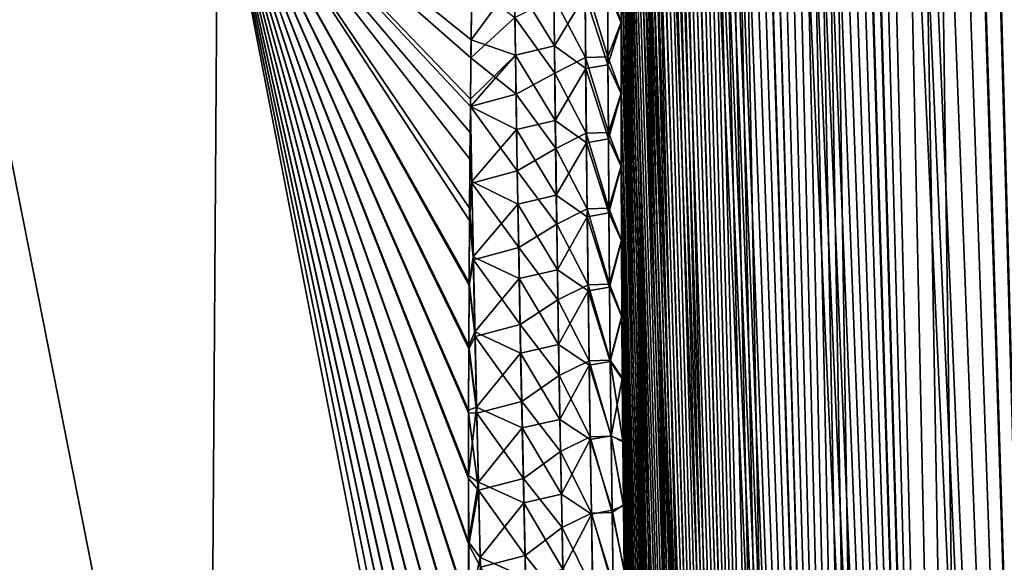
# Model space of a CAD drawing. Header units: metres. Extents: x -109 to 109, y -505 to 40.
# Tile 273 of 331: x 88 to 93.09, y -83.64 to -80.83. Entities that reach past the tile are written whole.
import ezdxf

# ---------------------------------------------------------------- set-up
doc = ezdxf.new("R2010")
doc.units = ezdxf.units.M
doc.layers.add('solid_K244224000C74', color=7, linetype='CONTINUOUS')

msp = doc.modelspace()

# ---------------------------------------------------------------- linework, layer by layer
at = {"layer": 'solid_K244224000C74'}
for points in [[(93.687553, -102.819359, -10.722473), (92.727654, -68.240898, -9.957873), (92.850319, -68.195557, -9.731326)], [(94.380264, -102.819321, 9.522743), (92.856941, -68.193947, 9.719368), (92.734947, -68.23732, 9.944122)], [(93.687553, -102.819359, -10.722473), (92.850319, -68.195557, -9.731326), (92.975037, -68.180695, -9.510736)], [(94.380264, -102.819321, 9.522743), (92.981041, -68.180748, 9.500344), (92.856941, -68.193947, 9.719368)], [(93.687553, -102.819359, -10.722473), (92.975037, -68.180695, -9.510736), (93.103722, -68.195732, -9.292484)], [(94.380264, -102.819321, 9.522743), (93.109276, -68.197083, 9.283277), (92.981041, -68.180748, 9.500344)], [(93.687553, -102.819359, -10.722473), (92.605217, -68.319817, -10.194491), (92.727654, -68.240898, -9.957873)], [(93.687683, -102.819366, 10.722225), (92.734947, -68.23732, 9.944122), (92.613121, -68.31356, 10.178873)], [(93.687683, -102.819366, 10.722225), (94.380264, -102.819321, 9.522743), (92.734947, -68.23732, 9.944122)], [(93.085175, -102.718887, -11.972528), (92.482307, -68.437492, -10.443848), (92.605217, -68.319817, -10.194491)], [(93.687683, -102.819366, 10.722225), (92.613121, -68.31356, 10.178873), (92.49041, -68.428444, 10.427011)], [(93.687553, -102.819359, -10.722473), (93.085175, -102.718887, -11.972528), (92.605217, -68.319817, -10.194491)], [(93.085175, -102.718887, -11.972528), (92.359482, -68.598389, -10.706372), (92.482307, -68.437492, -10.443848)], [(93.687683, -102.819366, 10.722225), (92.49041, -68.428444, 10.427011), (92.367126, -68.587082, 10.689607)], [(93.085175, -102.718887, -11.972528), (92.237717, -68.80648, -10.981615), (92.359482, -68.598389, -10.706372)], [(93.687683, -102.819366, 10.722225), (92.367126, -68.587082, 10.689607), (92.244301, -68.793823, 10.966308)], [(93.085175, -102.718887, -11.972528), (92.177711, -68.929382, -11.123451), (92.237717, -68.80648, -10.981615)], [(93.687683, -102.819366, 10.722225), (92.244301, -68.793823, 10.966308), (92.183815, -68.916214, 11.108828)], [(93.687683, -102.819366, 10.722225), (92.183815, -68.916214, 11.108828), (92.124107, -69.051445, 11.253963)], [(93.085175, -102.718887, -11.972528), (92.118477, -69.065025, -11.267893), (92.177711, -68.929382, -11.123451)], [(93.085175, -102.718887, -11.972528), (92.060333, -69.214005, -11.414376), (92.118477, -69.065025, -11.267893)], [(93.085228, -102.718903, 11.972405), (92.124107, -69.051445, 11.253963), (92.065521, -69.200081, 11.401098)], [(93.085228, -102.718903, 11.972405), (93.687683, -102.819366, 10.722225), (92.124107, -69.051445, 11.253963)], [(92.575287, -102.516273, -13.271167), (92.003227, -69.376099, -11.563077), (92.060333, -69.214005, -11.414376)], [(93.085228, -102.718903, 11.972405), (92.065521, -69.200081, 11.401098), (92.008018, -69.361885, 11.550406)], [(93.085175, -102.718887, -11.972528), (92.575287, -102.516273, -13.271167), (92.060333, -69.214005, -11.414376)], [(92.575287, -102.516273, -13.271167), (91.947357, -69.551849, -11.71372), (92.003227, -69.376099, -11.563077)], [(93.085228, -102.718903, 11.972405), (92.008018, -69.361885, 11.550406), (91.951752, -69.537445, 11.701672)], [(92.575287, -102.516273, -13.271167), (91.892822, -69.741516, -11.866115), (91.947357, -69.551849, -11.71372)], [(93.085228, -102.718903, 11.972405), (91.951752, -69.537445, 11.701672), (91.89682, -69.727036, 11.854755)], [(93.085228, -102.718903, 11.972405), (91.89682, -69.727036, 11.854755), (91.843239, -69.930588, 12.009709)], [(92.575287, -102.516273, -13.271167), (91.839638, -69.945023, -12.020344), (91.892822, -69.741516, -11.866115)], [(93.085228, -102.718903, 11.972405), (91.843239, -69.930588, 12.009709), (91.791153, -70.148834, 12.166296)], [(92.575287, -102.516273, -13.271167), (91.787926, -70.163132, -12.176224), (91.839638, -69.945023, -12.020344)], [(92.575287, -102.516273, -13.271167), (91.737694, -70.39566, -12.333764), (91.787926, -70.163132, -12.176224)], [(93.085228, -102.718903, 11.972405), (91.791153, -70.148834, 12.166296), (91.740585, -70.381607, 12.324515)], [(92.575287, -102.516273, -13.271167), (91.689018, -70.643066, -12.49292), (91.737694, -70.39566, -12.333764)], [(93.085228, -102.718903, 11.972405), (91.740585, -70.381607, 12.324515), (91.691589, -70.629356, 12.484334)], [(92.575287, -102.516273, -13.271167), (91.641975, -70.906036, -12.653593), (91.689018, -70.643066, -12.49292)], [(93.085228, -102.718903, 11.972405), (91.691589, -70.629356, 12.484334), (91.644249, -70.892731, 12.645655)], [(92.575287, -102.516273, -13.271167), (91.596565, -71.184235, -12.81581), (91.641975, -70.906036, -12.653593)], [(92.575294, -102.516273, 13.271149), (91.644249, -70.892731, 12.645655), (91.598572, -71.171425, 12.808501)], [(92.575294, -102.516273, 13.271149), (93.085228, -102.718903, 11.972405), (91.644249, -70.892731, 12.645655)], [(92.161346, -102.208305, -14.616208), (91.552879, -71.478668, -12.979512), (91.596565, -71.184235, -12.81581)], [(92.575294, -102.516273, 13.271149), (91.598572, -71.171425, 12.808501), (91.554619, -71.466408, 12.972818)], [(92.575287, -102.516273, -13.271167), (92.161346, -102.208305, -14.616208), (91.596565, -71.184235, -12.81581)], [(92.575294, -102.516273, 13.271149), (91.554619, -71.466408, 12.972818), (91.512451, -71.777885, 13.138582)], [(92.161346, -102.208305, -14.616208), (91.510941, -71.789551, -13.144675), (91.552879, -71.478668, -12.979512)], [(92.161346, -102.208305, -14.616208), (91.470779, -72.116959, -13.311293), (91.510941, -71.789551, -13.144675)], [(92.575294, -102.516273, 13.271149), (91.512451, -71.777885, 13.138582), (91.472076, -72.105949, 13.305785)], [(92.161346, -102.208305, -14.616208), (91.432487, -72.462158, -13.479303), (91.470779, -72.116959, -13.311293)], [(92.575294, -102.516273, 13.271149), (91.472076, -72.105949, 13.305785), (91.433578, -72.451843, 13.474362)], [(92.161346, -102.208305, -14.616208), (91.40799, -72.701927, -13.592093), (91.432487, -72.462158, -13.479303)], [(92.575294, -102.516273, 13.271149), (91.433578, -72.451843, 13.474362), (91.408966, -72.692101, 13.587521)], [(92.161346, -102.208305, -14.616208), (91.384338, -72.9496, -13.705495), (91.40799, -72.701927, -13.592093)], [(92.575294, -102.516273, 13.271149), (91.408966, -72.692101, 13.587521), (91.385201, -72.940277, 13.701282)], [(92.575294, -102.516273, 13.271149), (91.385201, -72.940277, 13.701282), (91.362312, -73.196869, 13.815616)], [(92.161346, -102.208305, -14.616208), (91.361557, -73.205666, -13.81948), (91.384338, -72.9496, -13.705495)], [(92.575294, -102.516273, 13.271149), (91.362312, -73.196869, 13.815616), (91.34034, -73.462181, 13.930505)], [(92.161346, -102.208305, -14.616208), (91.339684, -73.470436, -13.934031), (91.361557, -73.205666, -13.81948)], [(92.161346, -102.208305, -14.616208), (91.318672, -73.743416, -14.049176), (91.339684, -73.470436, -13.934031)], [(92.575294, -102.516273, 13.271149), (91.34034, -73.462181, 13.930505), (91.319244, -73.73571, 14.045978)], [(92.161346, -102.208305, -14.616208), (91.298576, -74.024963, -14.164884), (91.318672, -73.743416, -14.049176)], [(92.161339, -102.208298, 14.616241), (91.319244, -73.73571, 14.045978), (91.299057, -74.01783, 14.162003)], [(92.161339, -102.208298, 14.616241), (92.575294, -102.516273, 13.271149), (91.319244, -73.73571, 14.045978)], [(91.991692, -102.013245, -15.30547), (91.279404, -74.315659, -14.281111), (91.298576, -74.024963, -14.164884)], [(92.161339, -102.208298, 14.616241), (91.299057, -74.01783, 14.162003), (91.279823, -74.309105, 14.278535)], [(92.161346, -102.208305, -14.616208), (91.991692, -102.013245, -15.30547), (91.298576, -74.024963, -14.164884)], [(91.991692, -102.013245, -15.30547), (91.2612, -74.615837, -14.397833), (91.279404, -74.315659, -14.281111)], [(92.161339, -102.208298, 14.616241), (91.279823, -74.309105, 14.278535), (91.261543, -74.609863, 14.395551)], [(91.991692, -102.013245, -15.30547), (91.243927, -74.924911, -14.515097), (91.2612, -74.615837, -14.397833)], [(92.161339, -102.208298, 14.616241), (91.261543, -74.609863, 14.395551), (91.244209, -74.919533, 14.513095)], [(91.991692, -102.013245, -15.30547), (91.227608, -75.243347, -14.632849), (91.243927, -74.924911, -14.515097)], [(92.161339, -102.208298, 14.616241), (91.244209, -74.919533, 14.513095), (91.227844, -75.238571, 14.631117)], [(92.161339, -102.208298, 14.616241), (91.227844, -75.238571, 14.631117), (91.212486, -75.567635, 14.749548)], [(91.991692, -102.013245, -15.30547), (91.212296, -75.5718, -14.751021), (91.227608, -75.243347, -14.632849)], [(91.991692, -102.013245, -15.30547), (91.198013, -75.910622, -14.869582), (91.212296, -75.5718, -14.751021)], [(91.991684, -102.013237, 15.305506), (91.212486, -75.567635, 14.749548), (91.198158, -75.907059, 14.868356)], [(91.991684, -102.013237, 15.305506), (92.161339, -102.208298, 14.616241), (91.212486, -75.567635, 14.749548)], [(91.847855, -101.790222, -16.005117), (91.184715, -76.259148, -14.9886), (91.198013, -75.910622, -14.869582)], [(91.991684, -102.013237, 15.305506), (91.198158, -75.907059, 14.868356), (91.184822, -76.256195, 14.98761)], [(91.991692, -102.013245, -15.30547), (91.847855, -101.790222, -16.005117), (91.198013, -75.910622, -14.869582)], [(91.847855, -101.790222, -16.005117), (91.17244, -76.61795, -15.107995), (91.184715, -76.259148, -14.9886)], [(91.991684, -102.013237, 15.305506), (91.184822, -76.256195, 14.98761), (91.172516, -76.615616, 15.107229)], [(91.991684, -102.013237, 15.305506), (91.172516, -76.615616, 15.107229), (91.161293, -76.986061, 15.227113)], [(91.847855, -101.790222, -16.005117), (91.16124, -76.987785, -15.227665), (91.17244, -76.61795, -15.107995)], [(91.847855, -101.790222, -16.005117), (91.153564, -77.272713, -15.317557), (91.16124, -76.987785, -15.227665)], [(91.991684, -102.013237, 15.305506), (91.161293, -76.986061, 15.227113), (91.153595, -77.271439, 15.317158)], [(91.847855, -101.790222, -16.005117), (91.146469, -77.56356, -15.407648), (91.153564, -77.272713, -15.317557)], [(91.991684, -102.013237, 15.305506), (91.153595, -77.271439, 15.317158), (91.146492, -77.562737, 15.407394)], [(91.847855, -101.790222, -16.005117), (91.139977, -77.86055, -15.497899), (91.146469, -77.56356, -15.407648)], [(91.991684, -102.013237, 15.305506), (91.146492, -77.562737, 15.407394), (91.139984, -77.860176, 15.497785)], [(91.991684, -102.013237, 15.305506), (91.139984, -77.860176, 15.497785), (91.134102, -78.164101, 15.588267)], [(91.847855, -101.790222, -16.005117), (91.134102, -78.164032, -15.588249), (91.139977, -77.86055, -15.497899)], [(91.847847, -101.790215, 16.005148), (91.134102, -78.164101, 15.588267), (91.12886, -78.474892, 15.67878)], [(91.847855, -101.790222, -16.005117), (91.128868, -78.474373, -15.678636), (91.134102, -78.164032, -15.588249)], [(91.847847, -101.790215, 16.005148), (91.991684, -102.013237, 15.305506), (91.134102, -78.164101, 15.588267)], [(91.847847, -101.790215, 16.005148), (91.12886, -78.474892, 15.67878), (91.124283, -78.792862, 15.769264)], [(91.730461, -101.537865, -16.715139), (91.12429, -78.791916, -15.769001), (91.128868, -78.474373, -15.678636)], [(91.847855, -101.790222, -16.005117), (91.730461, -101.537865, -16.715139), (91.128868, -78.474373, -15.678636)], [(91.847847, -101.790215, 16.005148), (91.124283, -78.792862, 15.769264), (91.120331, -79.117493, 15.859822)], [(91.730461, -101.537865, -16.715139), (91.120346, -79.116112, -15.859447), (91.12429, -78.791916, -15.769001)], [(91.847847, -101.790215, 16.005148), (91.120331, -79.117493, 15.859822), (91.117004, -79.448753, 15.950448)], [(91.730461, -101.537865, -16.715139), (91.11702, -79.44696, -15.949965), (91.120346, -79.116112, -15.859447)], [(91.847847, -101.790215, 16.005148), (91.117004, -79.448753, 15.950448), (91.114326, -79.787079, 16.041052)], [(91.730461, -101.537865, -16.715139), (91.114342, -79.784859, -16.040472), (91.11702, -79.44696, -15.949965)], [(91.847847, -101.790215, 16.005148), (91.114326, -79.787079, 16.041052), (91.11232, -80.132874, 16.13155)], [(91.730461, -101.537865, -16.715139), (91.112335, -80.130249, -16.130877), (91.114342, -79.784859, -16.040472)], [(88.975952, -86.734787, -19.950666), (87.53981, -86.734787, -20.779823), (87.621574, -79.883408, -19.263136)], [(87.53981, -86.734787, 20.779823), (88.975952, -86.734787, 19.950665), (87.62159, -79.883408, 19.263128)], [(88.975952, -86.734787, -19.950666), (87.621574, -79.883408, -19.263136), (89.022659, -79.883408, -18.383165)], [(88.975952, -86.734787, 19.950665), (89.022682, -79.883408, 18.383152), (87.62159, -79.883408, 19.263128)], [(90.345627, -86.715965, -19.021988), (88.975952, -86.734787, -19.950666), (89.022659, -79.883408, -18.383165)], [(88.975952, -86.734787, 19.950665), (90.345627, -86.71595, 19.021988), (89.022682, -79.883408, 18.383152)], [(90.34153, -86.383018, -18.958769), (90.345627, -86.715965, -19.021988), (89.022659, -79.883408, -18.383165)], [(90.337738, -86.054306, -18.894989), (90.34153, -86.383018, -18.958769), (89.022659, -79.883408, -18.383165)], [(90.334221, -85.729652, -18.830667), (90.337738, -86.054306, -18.894989), (89.022659, -79.883408, -18.383165)], [(90.330597, -85.350586, -18.753742), (90.334221, -85.729652, -18.830667), (89.022659, -79.883408, -18.383165)], [(90.327621, -84.978119, -18.676176), (90.330597, -85.350586, -18.753742), (89.022659, -79.883408, -18.383165)], [(90.325249, -84.611984, -18.598007), (90.327621, -84.978119, -18.676176), (89.022659, -79.883408, -18.383165)], [(90.323448, -84.251907, -18.519266), (90.325249, -84.611984, -18.598007), (89.022659, -79.883408, -18.383165)], [(90.322159, -83.897606, -18.439985), (90.323448, -84.251907, -18.519266), (89.022659, -79.883408, -18.383165)], [(90.32135, -83.548805, -18.360186), (90.322159, -83.897606, -18.439985), (89.022659, -79.883408, -18.383165)], [(90.320969, -83.205254, -18.279896), (90.32135, -83.548805, -18.360186), (89.022659, -79.883408, -18.383165)], [(90.321068, -82.867035, -18.199154), (90.320969, -83.205254, -18.279896), (89.022659, -79.883408, -18.383165)], [(90.321793, -82.534737, -18.118029), (90.321068, -82.867035, -18.199154), (89.022659, -79.883408, -18.383165)], [(90.323128, -82.208145, -18.036545), (90.321793, -82.534737, -18.118029), (89.022659, -79.883408, -18.383165)], [(90.325577, -81.807587, -17.934223), (90.323128, -82.208145, -18.036545), (89.022659, -79.883408, -18.383165)], [(90.328842, -81.415154, -17.831415), (90.325577, -81.807587, -17.934223), (89.022659, -79.883408, -18.383165)], [(90.330139, -81.281509, -17.795822), (90.328842, -81.415154, -17.831415), (89.022659, -79.883408, -18.383165)], [(90.332825, -81.030403, -17.728153), (90.330139, -81.281509, -17.795822), (89.022659, -79.883408, -18.383165)], [(90.337479, -80.652939, -17.62447), (90.332825, -81.030403, -17.728153), (89.022659, -79.883408, -18.383165)], [(90.333908, -80.937271, 17.702789), (90.337715, -80.635582, 17.619637), (89.022682, -79.883408, 18.383152)], [(90.330521, -81.243599, 17.785675), (90.333908, -80.937271, 17.702789), (89.022682, -79.883408, 18.383152)], [(90.330132, -81.282005, 17.795958), (90.330521, -81.243599, 17.785675), (89.022682, -79.883408, 18.383152)], [(90.327576, -81.554733, 17.868277), (90.330132, -81.282005, 17.795958), (89.022682, -79.883408, 18.383152)], [(90.325127, -81.870903, 17.950579), (90.327576, -81.554733, 17.868277), (89.022682, -79.883408, 18.383152)], [(90.323204, -82.192337, 18.03256), (90.325127, -81.870903, 17.950579), (89.022682, -79.883408, 18.383152)], [(90.321838, -82.519257, 18.114206), (90.323204, -82.192337, 18.03256), (89.022682, -79.883408, 18.383152)], [(90.321091, -82.851883, 18.195494), (90.321838, -82.519257, 18.114206), (89.022682, -79.883408, 18.383152)], [(90.320969, -83.19043, 18.276392), (90.321091, -82.851883, 18.195494), (89.022682, -79.883408, 18.383152)], [(90.321327, -83.534332, 18.356838), (90.320969, -83.19043, 18.276392), (89.022682, -79.883408, 18.383152)], [(90.322113, -83.883469, 18.436789), (90.321327, -83.534332, 18.356838), (89.022682, -79.883408, 18.383152)], [(90.32338, -84.238121, 18.51622), (90.322113, -83.883469, 18.436789), (89.022682, -79.883408, 18.383152)], [(90.325172, -84.598557, 18.595108), (90.32338, -84.238121, 18.51622), (89.022682, -79.883408, 18.383152)], [(90.327522, -84.96505, 18.673422), (90.325172, -84.598557, 18.595108), (89.022682, -79.883408, 18.383152)], [(90.330482, -85.337875, 18.751129), (90.327522, -84.96505, 18.673422), (89.022682, -79.883408, 18.383152)], [(90.334091, -85.717308, 18.828192), (90.330482, -85.337875, 18.751129), (89.022682, -79.883408, 18.383152)], [(90.337639, -86.045967, 18.893354), (90.334091, -85.717308, 18.828192), (89.022682, -79.883408, 18.383152)], [(90.341476, -86.378799, 18.95796), (90.337639, -86.045967, 18.893354), (89.022682, -79.883408, 18.383152)], [(90.345627, -86.71595, 19.021988), (90.341476, -86.378799, 18.95796), (89.022682, -79.883408, 18.383152)], [(91.847847, -101.790215, 16.005148), (91.11232, -80.132874, 16.13155), (91.111008, -80.486557, 16.221849)], [(91.730461, -101.537865, -16.715139), (91.111015, -80.483543, -16.221092), (91.112335, -80.130249, -16.130877)], [(91.041351, -80.682838, 16.59091), (91.110367, -80.84787, 16.312019), (91.111008, -80.486557, 16.221849)], [(91.041397, -80.633522, -16.578041), (91.111015, -80.483543, -16.221092), (91.110374, -80.844475, -16.311184)], [(91.847847, -101.790215, 16.005148), (91.111008, -80.486557, 16.221849), (91.110367, -80.84787, 16.312019)], [(91.730461, -101.537865, -16.715139), (91.110374, -80.844475, -16.311184), (91.111015, -80.483543, -16.221092)], [(90.765015, -80.96843, 17.249344), (90.760948, -80.583473, 17.153311), (90.558098, -80.631371, 17.417448)], [(90.924232, -80.703369, 16.901323), (90.760948, -80.583473, 17.153311), (90.765015, -80.96843, 17.249344)], [(90.558098, -80.631371, 17.417448), (90.337715, -80.635582, 17.619637), (90.333908, -80.937271, 17.702789)], [(90.563461, -81.015831, 17.513693), (90.558098, -80.631371, 17.417448), (90.333908, -80.937271, 17.702789)], [(90.765015, -80.96843, 17.249344), (90.558098, -80.631371, 17.417448), (90.563461, -81.015831, 17.513693)], [(90.762566, -80.718376, -17.186844), (90.924034, -80.635963, -16.883974), (90.926865, -81.027237, -16.980824)], [(91.041397, -80.633522, -16.578041), (91.042664, -81.024429, -16.674667), (90.924034, -80.635963, -16.883974)], [(91.042664, -81.024429, -16.674667), (90.926865, -81.027237, -16.980824), (90.924034, -80.635963, -16.883974)], [(91.041397, -80.633522, -16.578041), (91.110374, -80.844475, -16.311184), (91.042664, -81.024429, -16.674667)], [(90.56089, -80.820473, -17.464834), (90.332825, -81.030403, -17.728153), (90.337479, -80.652939, -17.62447)], [(91.042679, -81.065178, 16.685165), (91.041351, -80.682838, 16.59091), (90.924232, -80.703369, 16.901323)], [(91.042679, -81.065178, 16.685165), (91.110367, -80.84787, 16.312019), (91.041351, -80.682838, 16.59091)], [(90.762566, -80.718376, -17.186844), (90.76693, -81.108505, -17.283312), (90.56089, -80.820473, -17.464834)], [(90.762566, -80.718376, -17.186844), (90.926865, -81.027237, -16.980824), (90.76693, -81.108505, -17.283312)], [(90.927109, -81.085732, 16.995609), (90.924232, -80.703369, 16.901323), (90.765015, -80.96843, 17.249344)], [(91.042679, -81.065178, 16.685165), (90.924232, -80.703369, 16.901323), (90.927109, -81.085732, 16.995609)], [(90.56089, -80.820473, -17.464834), (90.566742, -81.216995, -17.562868), (90.332825, -81.030403, -17.728153)], [(90.76693, -81.108505, -17.283312), (90.566742, -81.216995, -17.562868), (90.56089, -80.820473, -17.464834)], [(91.042664, -81.024429, -16.674667), (91.110374, -80.844475, -16.311184), (91.110367, -81.212616, -16.401237)], [(91.730461, -101.537865, -16.715139), (91.110367, -81.212616, -16.401237), (91.110374, -80.844475, -16.311184)], [(91.042679, -81.065178, 16.685165), (91.110374, -81.216393, 16.402145), (91.110367, -80.84787, 16.312019)], [(91.730453, -101.537849, 16.71517), (91.110367, -80.84787, 16.312019), (91.110374, -81.216393, 16.402145)], [(91.730453, -101.537849, 16.71517), (91.847847, -101.790215, 16.005148), (91.110367, -80.84787, 16.312019)], [(90.563461, -81.015831, 17.513693), (90.333908, -80.937271, 17.702789), (90.330521, -81.243599, 17.785675)], [(90.769722, -81.353859, 17.343191), (90.765015, -80.96843, 17.249344), (90.563461, -81.015831, 17.513693)], [(90.927109, -81.085732, 16.995609), (90.765015, -80.96843, 17.249344), (90.769722, -81.353859, 17.343191)], [(90.563461, -81.015831, 17.513693), (90.330521, -81.243599, 17.785675), (90.330132, -81.282005, 17.795958)], [(90.569412, -81.400711, 17.60774), (90.563461, -81.015831, 17.513693), (90.330132, -81.282005, 17.795958)], [(90.566742, -81.216995, -17.562868), (90.330139, -81.281509, -17.795822), (90.332825, -81.030403, -17.728153)], [(90.769722, -81.353859, 17.343191), (90.563461, -81.015831, 17.513693), (90.569412, -81.400711, 17.60774)], [(90.76693, -81.108505, -17.283312), (90.926865, -81.027237, -16.980824), (90.930374, -81.419052, -17.075443)], [(91.042664, -81.024429, -16.674667), (91.044655, -81.415924, -16.769077), (90.926865, -81.027237, -16.980824)], [(91.044655, -81.415924, -16.769077), (90.930374, -81.419052, -17.075443), (90.926865, -81.027237, -16.980824)], [(91.042664, -81.024429, -16.674667), (91.110367, -81.212616, -16.401237), (91.044655, -81.415924, -16.769077)], [(90.930618, -81.468605, 17.087769), (90.927109, -81.085732, 16.995609), (90.769722, -81.353859, 17.343191)], [(91.044685, -81.448074, 16.777308), (91.042679, -81.065178, 16.685165), (90.927109, -81.085732, 16.995609)], [(91.044685, -81.448074, 16.777308), (90.927109, -81.085732, 16.995609), (90.930618, -81.468605, 17.087769)], [(91.044685, -81.448074, 16.777308), (91.110374, -81.216393, 16.402145), (91.042679, -81.065178, 16.685165)], [(90.76693, -81.108505, -17.283312), (90.771919, -81.499123, -17.377558), (90.566742, -81.216995, -17.562868)], [(90.76693, -81.108505, -17.283312), (90.930374, -81.419052, -17.075443), (90.771919, -81.499123, -17.377558)], [(90.566742, -81.216995, -17.562868), (90.573196, -81.613953, -17.658604), (90.330139, -81.281509, -17.795822)], [(90.771919, -81.499123, -17.377558), (90.573196, -81.613953, -17.658604), (90.566742, -81.216995, -17.562868)], [(91.044655, -81.415924, -16.769077), (91.110367, -81.212616, -16.401237), (91.111031, -81.588463, -16.491133)], [(91.044685, -81.448074, 16.777308), (91.111046, -81.592598, 16.492104), (91.110374, -81.216393, 16.402145)], [(91.640373, -101.255722, -17.434717), (91.111031, -81.588463, -16.491133), (91.110367, -81.212616, -16.401237)], [(91.730461, -101.537865, -16.715139), (91.640373, -101.255722, -17.434717), (91.110367, -81.212616, -16.401237)], [(91.730453, -101.537849, 16.71517), (91.110374, -81.216393, 16.402145), (91.111046, -81.592598, 16.492104)], [(90.337433, -81.670174, 17.890104), (90.330132, -81.282005, 17.795958), (90.327576, -81.554733, 17.868277)], [(90.337631, -81.678307, -17.892019), (90.328842, -81.415154, -17.831415), (90.330139, -81.281509, -17.795822)], [(90.569412, -81.400711, 17.60774), (90.330132, -81.282005, 17.795958), (90.337433, -81.670174, 17.890104)], [(90.573196, -81.613953, -17.658604), (90.337631, -81.678307, -17.892019), (90.330139, -81.281509, -17.795822)], [(90.775009, -81.739738, 17.4349), (90.769722, -81.353859, 17.343191), (90.569412, -81.400711, 17.60774)], [(90.930618, -81.468605, 17.087769), (90.769722, -81.353859, 17.343191), (90.775009, -81.739738, 17.4349)], [(90.575912, -81.786003, 17.699644), (90.569412, -81.400711, 17.60774), (90.337433, -81.670174, 17.890104)], [(90.775009, -81.739738, 17.4349), (90.569412, -81.400711, 17.60774), (90.575912, -81.786003, 17.699644)], [(90.337631, -81.678307, -17.892019), (90.325577, -81.807587, -17.934223), (90.328842, -81.415154, -17.831415)], [(90.771919, -81.499123, -17.377558), (90.930374, -81.419052, -17.075443), (90.934517, -81.811371, -17.167885)], [(91.044655, -81.415924, -16.769077), (91.047325, -81.807976, -16.861328), (90.930374, -81.419052, -17.075443)], [(91.047325, -81.807976, -16.861328), (90.934517, -81.811371, -17.167885), (90.930374, -81.419052, -17.075443)], [(91.04734, -81.831505, 16.867382), (91.044685, -81.448074, 16.777308), (90.930618, -81.468605, 17.087769)], [(91.044655, -81.415924, -16.769077), (91.111031, -81.588463, -16.491133), (91.047325, -81.807976, -16.861328)], [(91.04734, -81.831505, 16.867382), (91.111046, -81.592598, 16.492104), (91.044685, -81.448074, 16.777308)], [(90.771919, -81.499123, -17.377558), (90.777504, -81.890182, -17.469633), (90.573196, -81.613953, -17.658604)], [(90.771919, -81.499123, -17.377558), (90.934517, -81.811371, -17.167885), (90.777504, -81.890182, -17.469633)], [(90.934738, -81.851959, 17.177855), (90.930618, -81.468605, 17.087769), (90.775009, -81.739738, 17.4349)], [(91.04734, -81.831505, 16.867382), (90.930618, -81.468605, 17.087769), (90.934738, -81.851959, 17.177855)], [(90.337433, -81.670174, 17.890104), (90.327576, -81.554733, 17.868277), (90.325127, -81.870903, 17.950579)], [(91.047325, -81.807976, -16.861328), (91.111031, -81.588463, -16.491133), (91.112389, -81.972496, -16.580748)], [(91.04734, -81.831505, 16.867382), (91.112411, -81.976982, 16.581776), (91.111046, -81.592598, 16.492104)], [(91.640373, -101.255722, -17.434717), (91.112389, -81.972496, -16.580748), (91.111031, -81.588463, -16.491133)], [(91.730453, -101.537849, 16.71517), (91.111046, -81.592598, 16.492104), (91.112411, -81.976982, 16.581776)], [(90.573196, -81.613953, -17.658604), (90.580223, -82.01133, -17.752092), (90.337631, -81.678307, -17.892019)], [(90.777504, -81.890182, -17.469633), (90.580223, -82.01133, -17.752092), (90.573196, -81.613953, -17.658604)], [(90.345314, -82.058441, 17.981962), (90.337433, -81.670174, 17.890104), (90.325127, -81.870903, 17.950579)], [(90.337631, -81.678307, -17.892019), (90.345718, -82.074669, -17.98571), (90.325577, -81.807587, -17.934223)], [(90.575912, -81.786003, 17.699644), (90.337433, -81.670174, 17.890104), (90.345314, -82.058441, 17.981962)], [(90.580223, -82.01133, -17.752092), (90.345718, -82.074669, -17.98571), (90.337631, -81.678307, -17.892019)], [(90.780853, -82.126053, 17.524523), (90.775009, -81.739738, 17.4349), (90.575912, -81.786003, 17.699644)], [(90.934738, -81.851959, 17.177855), (90.775009, -81.739738, 17.4349), (90.780853, -82.126053, 17.524523)], [(90.345718, -82.074669, -17.98571), (90.323128, -82.208145, -18.036545), (90.325577, -81.807587, -17.934223)], [(90.582939, -82.171684, 17.789454), (90.575912, -81.786003, 17.699644), (90.345314, -82.058441, 17.981962)], [(90.780853, -82.126053, 17.524523), (90.575912, -81.786003, 17.699644), (90.582939, -82.171684, 17.789454)], [(90.777504, -81.890182, -17.469633), (90.934517, -81.811371, -17.167885), (90.93927, -82.204178, -17.258194)], [(91.047325, -81.807976, -16.861328), (91.050629, -82.200562, -16.95146), (90.934517, -81.811371, -17.167885)], [(91.050629, -82.200562, -16.95146), (90.93927, -82.204178, -17.258194), (90.934517, -81.811371, -17.167885)], [(91.047325, -81.807976, -16.861328), (91.112389, -81.972496, -16.580748), (91.050629, -82.200562, -16.95146)], [(90.93943, -82.235779, 17.265909), (90.934738, -81.851959, 17.177855), (90.780853, -82.126053, 17.524523)], [(91.050606, -82.215446, 16.955433), (91.04734, -81.831505, 16.867382), (90.934738, -81.851959, 17.177855)], [(91.050606, -82.215446, 16.955433), (90.934738, -81.851959, 17.177855), (90.93943, -82.235779, 17.265909)], [(91.050606, -82.215446, 16.955433), (91.112411, -81.976982, 16.581776), (91.04734, -81.831505, 16.867382)], [(90.345314, -82.058441, 17.981962), (90.325127, -81.870903, 17.950579), (90.323204, -82.192337, 18.03256)], [(90.777504, -81.890182, -17.469633), (90.783646, -82.281685, -17.559582), (90.580223, -82.01133, -17.752092)], [(90.777504, -81.890182, -17.469633), (90.93927, -82.204178, -17.258194), (90.783646, -82.281685, -17.559582)], [(90.580223, -82.01133, -17.752092), (90.587784, -82.409119, -17.843374), (90.345718, -82.074669, -17.98571)], [(90.783646, -82.281685, -17.559582), (90.587784, -82.409119, -17.843374), (90.580223, -82.01133, -17.752092)], [(91.050606, -82.215446, 16.955433), (91.114494, -82.370018, 16.67104), (91.112411, -81.976982, 16.581776)], [(91.050629, -82.200562, -16.95146), (91.112389, -81.972496, -16.580748), (91.114471, -82.365196, -16.66996)], [(91.640373, -101.255722, -17.434717), (91.114471, -82.365196, -16.66996), (91.112389, -81.972496, -16.580748)], [(91.730453, -101.537849, 16.71517), (91.112411, -81.976982, 16.581776), (91.114494, -82.370018, 16.67104)], [(90.353683, -82.447067, 18.071699), (90.345314, -82.058441, 17.981962), (90.323204, -82.192337, 18.03256)], [(90.582939, -82.171684, 17.789454), (90.345314, -82.058441, 17.981962), (90.353683, -82.447067, 18.071699)], [(90.345718, -82.074669, -17.98571), (90.354301, -82.471413, -18.077187), (90.323128, -82.208145, -18.036545)], [(90.587784, -82.409119, -17.843374), (90.354301, -82.471413, -18.077187), (90.345718, -82.074669, -17.98571)], [(90.590454, -82.557747, 17.877205), (90.582939, -82.171684, 17.789454), (90.353683, -82.447067, 18.071699)], [(90.787216, -82.512787, 17.612099), (90.780853, -82.126053, 17.524523), (90.582939, -82.171684, 17.789454)], [(90.787216, -82.512787, 17.612099), (90.582939, -82.171684, 17.789454), (90.590454, -82.557747, 17.877205)], [(90.93943, -82.235779, 17.265909), (90.780853, -82.126053, 17.524523), (90.787216, -82.512787, 17.612099)], [(90.354301, -82.471413, -18.077187), (90.321793, -82.534737, -18.118029), (90.323128, -82.208145, -18.036545)], [(90.353683, -82.447067, 18.071699), (90.323204, -82.192337, 18.03256), (90.321838, -82.519257, 18.114206)], [(90.783646, -82.281685, -17.559582), (90.93927, -82.204178, -17.258194), (90.944588, -82.59745, -17.346409)], [(91.050629, -82.200562, -16.95146), (91.054543, -82.593658, -17.039511), (90.93927, -82.204178, -17.258194)], [(91.054543, -82.593658, -17.039511), (90.944588, -82.59745, -17.346409), (90.93927, -82.204178, -17.258194)], [(91.054443, -82.599869, 17.0415), (91.050606, -82.215446, 16.955433), (90.93943, -82.235779, 17.265909)], [(91.054443, -82.599869, 17.0415), (91.114494, -82.370018, 16.67104), (91.050606, -82.215446, 16.955433)], [(91.050629, -82.200562, -16.95146), (91.114471, -82.365196, -16.66996), (91.054543, -82.593658, -17.039511)], [(90.944656, -82.620041, 17.351971), (90.93943, -82.235779, 17.265909), (90.787216, -82.512787, 17.612099)], [(91.054443, -82.599869, 17.0415), (90.93943, -82.235779, 17.265909), (90.944656, -82.620041, 17.351971)], [(90.783646, -82.281685, -17.559582), (90.790314, -82.673607, -17.647442), (90.587784, -82.409119, -17.843374)], [(90.783646, -82.281685, -17.559582), (90.944588, -82.59745, -17.346409), (90.790314, -82.673607, -17.647442)], [(91.054443, -82.599869, 17.0415), (91.116684, -82.690811, 16.742126), (91.114494, -82.370018, 16.67104)], [(91.054543, -82.593658, -17.039511), (91.114471, -82.365196, -16.66996), (91.116646, -82.685738, -16.741011)], [(91.640373, -101.255722, -17.434717), (91.116646, -82.685738, -16.741011), (91.114471, -82.365196, -16.66996)], [(91.730453, -101.537849, 16.71517), (91.114494, -82.370018, 16.67104), (91.116684, -82.690811, 16.742126)], [(90.587784, -82.409119, -17.843374), (90.59584, -82.807304, -17.932491), (90.354301, -82.471413, -18.077187)], [(90.790314, -82.673607, -17.647442), (90.59584, -82.807304, -17.932491), (90.587784, -82.409119, -17.843374)], [(90.354301, -82.471413, -18.077187), (90.363365, -82.868515, -18.166492), (90.321793, -82.534737, -18.118029)], [(90.362511, -82.836037, 18.159351), (90.353683, -82.447067, 18.071699), (90.321838, -82.519257, 18.114206)], [(90.590454, -82.557747, 17.877205), (90.353683, -82.447067, 18.071699), (90.362511, -82.836037, 18.159351)], [(90.59584, -82.807304, -17.932491), (90.363365, -82.868515, -18.166492), (90.354301, -82.471413, -18.077187)], [(90.362511, -82.836037, 18.159351), (90.321838, -82.519257, 18.114206), (90.321091, -82.851883, 18.195494)], [(90.794083, -82.89991, 17.697662), (90.787216, -82.512787, 17.612099), (90.590454, -82.557747, 17.877205)], [(90.944656, -82.620041, 17.351971), (90.787216, -82.512787, 17.612099), (90.794083, -82.89991, 17.697662)], [(90.363365, -82.868515, -18.166492), (90.321068, -82.867035, -18.199154), (90.321793, -82.534737, -18.118029)], [(90.598427, -82.944168, 17.962936), (90.590454, -82.557747, 17.877205), (90.362511, -82.836037, 18.159351)], [(90.794083, -82.89991, 17.697662), (90.590454, -82.557747, 17.877205), (90.598427, -82.944168, 17.962936)], [(90.790314, -82.673607, -17.647442), (90.944588, -82.59745, -17.346409), (90.950439, -82.991165, -17.432566)], [(90.950394, -83.004723, 17.436073), (90.944656, -82.620041, 17.351971), (90.794083, -82.89991, 17.697662)], [(91.054543, -82.593658, -17.039511), (91.059029, -82.987236, -17.125517), (90.944588, -82.59745, -17.346409)], [(91.059029, -82.987236, -17.125517), (90.950439, -82.991165, -17.432566), (90.944588, -82.59745, -17.346409)], [(91.05883, -82.984764, 17.125614), (91.054443, -82.599869, 17.0415), (90.944656, -82.620041, 17.351971)], [(91.05883, -82.984764, 17.125614), (90.944656, -82.620041, 17.351971), (90.950394, -83.004723, 17.436073)], [(91.05883, -82.984764, 17.125614), (91.116684, -82.690811, 16.742126), (91.054443, -82.599869, 17.0415)], [(91.054543, -82.593658, -17.039511), (91.116646, -82.685738, -16.741011), (91.119247, -83.011337, -16.811941)], [(91.054543, -82.593658, -17.039511), (91.119247, -83.011337, -16.811941), (91.059029, -82.987236, -17.125517)], [(90.790314, -82.673607, -17.647442), (90.79747, -83.065933, -17.73325), (90.59584, -82.807304, -17.932491)], [(90.790314, -82.673607, -17.647442), (90.950439, -82.991165, -17.432566), (90.79747, -83.065933, -17.73325)], [(91.05883, -82.984764, 17.125614), (91.119293, -83.016655, 16.813086), (91.116684, -82.690811, 16.742126)], [(91.640373, -101.255722, -17.434717), (91.119247, -83.011337, -16.811941), (91.116646, -82.685738, -16.741011)], [(91.730453, -101.537849, 16.71517), (91.116684, -82.690811, 16.742126), (91.119293, -83.016655, 16.813086)], [(90.59584, -82.807304, -17.932491), (90.604378, -83.205872, -18.019487), (90.363365, -82.868515, -18.166492)], [(90.79747, -83.065933, -17.73325), (90.604378, -83.205872, -18.019487), (90.59584, -82.807304, -17.932491)], [(90.362511, -82.836037, 18.159351), (90.321091, -82.851883, 18.195494), (90.320969, -83.19043, 18.276392)], [(90.371758, -83.225342, 18.244959), (90.362511, -82.836037, 18.159351), (90.320969, -83.19043, 18.276392)], [(90.372871, -83.265968, -18.253672), (90.320969, -83.205254, -18.279896), (90.321068, -82.867035, -18.199154)], [(90.363365, -82.868515, -18.166492), (90.372871, -83.265968, -18.253672), (90.321068, -82.867035, -18.199154)], [(90.598427, -82.944168, 17.962936), (90.362511, -82.836037, 18.159351), (90.371758, -83.225342, 18.244959)], [(90.604378, -83.205872, -18.019487), (90.372871, -83.265968, -18.253672), (90.363365, -82.868515, -18.166492)], [(90.801407, -83.28743, 17.781248), (90.794083, -82.89991, 17.697662), (90.598427, -82.944168, 17.962936)], [(90.950394, -83.004723, 17.436073), (90.794083, -82.89991, 17.697662), (90.801407, -83.28743, 17.781248)], [(90.606842, -83.330948, 18.046684), (90.598427, -82.944168, 17.962936), (90.371758, -83.225342, 18.244959)], [(90.801407, -83.28743, 17.781248), (90.598427, -82.944168, 17.962936), (90.606842, -83.330948, 18.046684)], [(91.063744, -83.370102, 17.207808), (91.05883, -82.984764, 17.125614), (90.950394, -83.004723, 17.436073)], [(91.059029, -82.987236, -17.125517), (91.064064, -83.381294, -17.209517), (90.950439, -82.991165, -17.432566)], [(91.05883, -82.984764, 17.125614), (91.122322, -83.347733, 16.883865), (91.119293, -83.016655, 16.813086)], [(91.063744, -83.370102, 17.207808), (91.122322, -83.347733, 16.883865), (91.05883, -82.984764, 17.125614)], [(91.059029, -82.987236, -17.125517), (91.119247, -83.011337, -16.811941), (91.122269, -83.342171, -16.882694)], [(91.059029, -82.987236, -17.125517), (91.122269, -83.342171, -16.882694), (91.064064, -83.381294, -17.209517)], [(90.79747, -83.065933, -17.73325), (90.950439, -82.991165, -17.432566), (90.956802, -83.385315, -17.516705)], [(90.956612, -83.389816, 17.518248), (90.950394, -83.004723, 17.436073), (90.801407, -83.28743, 17.781248)], [(91.063744, -83.370102, 17.207808), (90.950394, -83.004723, 17.436073), (90.956612, -83.389816, 17.518248)], [(91.064064, -83.381294, -17.209517), (90.956802, -83.385315, -17.516705), (90.950439, -82.991165, -17.432566)], [(91.640373, -101.255722, -17.434717), (91.122269, -83.342171, -16.882694), (91.119247, -83.011337, -16.811941)], [(91.730453, -101.537849, 16.71517), (91.119293, -83.016655, 16.813086), (91.122322, -83.347733, 16.883865)], [(90.79747, -83.065933, -17.73325), (90.805099, -83.458649, -17.817045), (90.604378, -83.205872, -18.019487)], [(90.79747, -83.065933, -17.73325), (90.956802, -83.385315, -17.516705), (90.805099, -83.458649, -17.817045)], [(90.371758, -83.225342, 18.244959), (90.320969, -83.19043, 18.276392), (90.321327, -83.534332, 18.356838)], [(90.372871, -83.265968, -18.253672), (90.32135, -83.548805, -18.360186), (90.320969, -83.205254, -18.279896)], [(90.381401, -83.614967, 18.32856), (90.371758, -83.225342, 18.244959), (90.321327, -83.534332, 18.356838)], [(90.606842, -83.330948, 18.046684), (90.371758, -83.225342, 18.244959), (90.381401, -83.614967, 18.32856)], [(90.604378, -83.205872, -18.019487), (90.61335, -83.604797, -18.104403), (90.372871, -83.265968, -18.253672)], [(90.805099, -83.458649, -17.817045), (90.61335, -83.604797, -18.104403), (90.604378, -83.205872, -18.019487)], [(90.372871, -83.265968, -18.253672), (90.382782, -83.66375, -18.338764), (90.32135, -83.548805, -18.360186)], [(90.61335, -83.604797, -18.104403), (90.382782, -83.66375, -18.338764), (90.372871, -83.265968, -18.253672)], [(90.809166, -83.675316, 17.862894), (90.801407, -83.28743, 17.781248), (90.606842, -83.330948, 18.046684)], [(90.956612, -83.389816, 17.518248), (90.801407, -83.28743, 17.781248), (90.809166, -83.675316, 17.862894)], [(90.615654, -83.718063, 18.128483), (90.606842, -83.330948, 18.046684), (90.381401, -83.614967, 18.32856)], [(90.809166, -83.675316, 17.862894), (90.606842, -83.330948, 18.046684), (90.615654, -83.718063, 18.128483)], [(91.064064, -83.381294, -17.209517), (91.122269, -83.342171, -16.882694), (91.12574, -83.678543, -16.953184)], [(91.640373, -101.255722, -17.434717), (91.12574, -83.678543, -16.953184), (91.122269, -83.342171, -16.882694)], [(90.805099, -83.458649, -17.817045), (90.956802, -83.385315, -17.516705), (90.963638, -83.779877, -17.59886)], [(90.963287, -83.775307, 17.598528), (90.956612, -83.389816, 17.518248), (90.809166, -83.675316, 17.862894)], [(91.069145, -83.755867, 17.288113), (91.063744, -83.370102, 17.207808), (90.956612, -83.389816, 17.518248)], [(91.069145, -83.755867, 17.288113), (90.956612, -83.389816, 17.518248), (90.963287, -83.775307, 17.598528)], [(91.064064, -83.381294, -17.209517), (91.069611, -83.775795, -17.291546), (90.956802, -83.385315, -17.516705)], [(91.069611, -83.775795, -17.291546), (90.963638, -83.779877, -17.59886), (90.956802, -83.385315, -17.516705)], [(91.063744, -83.370102, 17.207808), (91.125801, -83.684326, 16.954378), (91.122322, -83.347733, 16.883865)], [(91.069145, -83.755867, 17.288113), (91.125801, -83.684326, 16.954378), (91.063744, -83.370102, 17.207808)], [(91.064064, -83.381294, -17.209517), (91.12574, -83.678543, -16.953184), (91.069611, -83.775795, -17.291546)], [(91.730453, -101.537849, 16.71517), (91.122322, -83.347733, 16.883865), (91.125801, -83.684326, 16.954378)], [(90.805099, -83.458649, -17.817045), (90.813156, -83.851738, -17.898867), (90.61335, -83.604797, -18.104403)], [(90.805099, -83.458649, -17.817045), (90.963638, -83.779877, -17.59886), (90.813156, -83.851738, -17.898867)], [(90.381401, -83.614967, 18.32856), (90.321327, -83.534332, 18.356838), (90.322113, -83.883469, 18.436789)], [(90.382782, -83.66375, -18.338764), (90.322159, -83.897606, -18.439985), (90.32135, -83.548805, -18.360186)], [(90.391418, -84.004906, 18.410191), (90.381401, -83.614967, 18.32856), (90.322113, -83.883469, 18.436789)], [(90.615654, -83.718063, 18.128483), (90.381401, -83.614967, 18.32856), (90.391418, -84.004906, 18.410191)], [(90.61335, -83.604797, -18.104403), (90.622734, -84.004074, -18.187279), (90.382782, -83.66375, -18.338764)], [(90.813156, -83.851738, -17.898867), (90.622734, -84.004074, -18.187279), (90.61335, -83.604797, -18.104403)]]:
    msp.add_3dface(points, dxfattribs=at)

doc.saveas('drawing.dxf')
